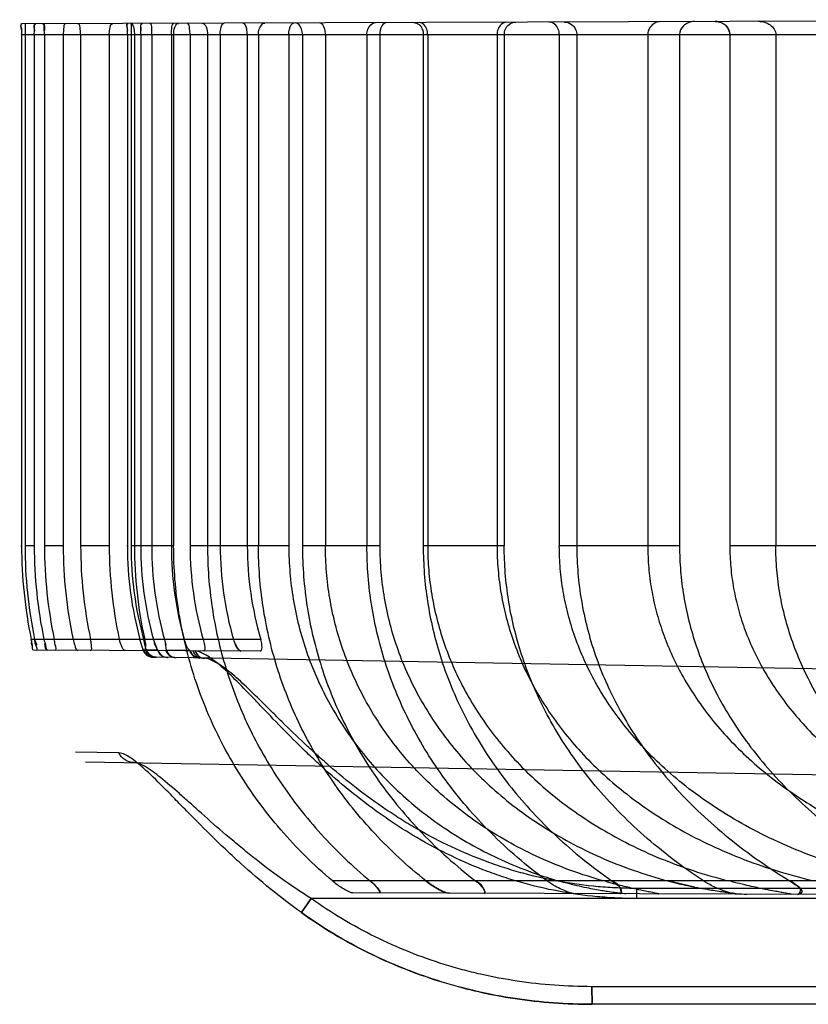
# Model space of a CAD drawing. Header units: millimetres. Extents: x 0 to 297, y 0 to 210.
# Tile 262 of 446: x 140.777 to 140.978, y 157.444 to 157.695. Entities that reach past the tile are written whole.
import ezdxf

# ---------------------------------------------------------------- set-up
doc = ezdxf.new("R2010")
doc.units = ezdxf.units.MM
doc.header["$LTSCALE"] = 16.335
doc.layers.add('INTFCLR_72935', color=7, linetype='CONTINUOUS')

msp = doc.modelspace()

# ---------------------------------------------------------------- linework, layer by layer
at = {"layer": 'INTFCLR_72935', "color": 9, "linetype": 'Continuous'}
for p, q in [((141.0847442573, 157.6949166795), (140.7774049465, 157.6938438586)), ((141.093816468, 157.6910757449), (140.7773248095, 157.6910757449)), ((140.7771550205, 157.5605738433), (140.7773253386, 157.5605738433)), ((140.7805521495, 157.5605738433), (140.7781885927, 157.5605738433)), ((140.787946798, 157.5605738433), (140.7831696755, 157.5605738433)), ((140.7997014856, 157.5605738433), (140.7923983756, 157.5605738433)), ((140.8041550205, 157.5605757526), (140.8043319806, 157.5605757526)), ((140.8161467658, 157.5605738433), (140.8052549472, 157.5605757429)), ((140.845552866, 157.5605757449), (140.8203318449, 157.5605757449)), ((140.8687683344, 157.5605757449), (140.8490261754, 157.5605738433)), ((140.900565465, 157.5605738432), (140.8798786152, 157.5605738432)), ((140.9453263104, 157.5605738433), (140.9146244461, 157.5605757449)), ((140.9977297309, 157.5605738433), (140.9581576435, 157.5605757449)), ((140.8384003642, 157.5367257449), (140.7797820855, 157.5367257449)), ((140.8382011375, 157.5337454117), (140.7804771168, 157.5339469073)), ((140.8081395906, 157.5340928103), (140.8083686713, 157.5340928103)), ((140.8091371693, 157.5340754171), (140.8120093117, 157.5340240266)), ((140.8202350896, 157.5338768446), (140.8142865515, 157.5339832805)), ((140.8106727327, 157.5321881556), (140.8115817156, 157.5321722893)), ((141.273551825, 157.524108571), (140.8116648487, 157.5321708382)), ((140.824132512, 157.5319086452), (140.8235204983, 157.5319638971)), ((140.8021861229, 157.5077304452), (140.7910464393, 157.507930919)), ((140.8021861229, 157.5077304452), (140.7910464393, 157.507930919)), ((140.7935955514, 157.5054821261), (141.2421303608, 157.4976529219)), ((141.167208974, 157.4750757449), (140.8566729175, 157.4750757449)), ((141.2735518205, 157.473146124), (140.93437357, 157.4731584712)), ((140.9344206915, 157.4705757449), (140.93437357, 157.4731584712)), ((140.8512364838, 157.4705757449), (140.8486877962, 157.4669368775)), ((140.8512364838, 157.4705757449), (140.8486877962, 157.4669368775)), ((140.8487640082, 157.4669757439), (140.8512364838, 157.4705757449)), ((140.8487640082, 157.4669757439), (140.8512364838, 157.4705757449)), ((141.2735518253, 157.4705757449), (140.8512364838, 157.4705757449)), ((141.273551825, 157.4705757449), (140.8618672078, 157.4720128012)), ((141.246551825, 157.4480757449), (140.922939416, 157.4480757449)), ((140.9229394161, 157.4480757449), (140.9230179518, 157.4435757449)), ((140.9230179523, 157.4435757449), (140.9229394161, 157.4480757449)), ((141.273551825, 157.4435757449), (140.9230186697, 157.4435757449))]:
    msp.add_line(p, q, dxfattribs=at)
at = {"layer": 'INTFCLR_72935', "color": 6, "linetype": 'Continuous'}
for p, q in [((140.7781888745, 157.6938465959), (140.7781888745, 157.5605757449)), ((140.8052549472, 157.6939410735), (140.8052549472, 157.5605757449)), ((140.7773248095, 157.6910757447), (140.7773248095, 157.5605757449)), ((140.7805516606, 157.6910757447), (140.7805516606, 157.5605757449)), ((140.7831694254, 157.6910757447), (140.7831694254, 157.5605757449)), ((140.787946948, 157.6910757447), (140.787946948, 157.5605757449)), ((140.7923984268, 157.6910757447), (140.7923984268, 157.5605757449)), ((140.7997014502, 157.6910757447), (140.7997014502, 157.5605757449)), ((140.8043319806, 157.691075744), (140.8043319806, 157.5605757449)), ((140.806132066, 157.6910757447), (140.806132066, 157.5605757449)), ((140.8077367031, 157.691075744), (140.8077367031, 157.5605757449)), ((140.8105359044, 157.691075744), (140.8105359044, 157.5605757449)), ((140.8155610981, 157.691075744), (140.8155610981, 157.5605757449)), ((140.8161461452, 157.6910757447), (140.8161461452, 157.5605757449)), ((140.820331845, 157.691075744), (140.820331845, 157.5605757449)), ((140.8247891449, 157.6910757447), (140.8247891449, 157.5605757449)), ((140.8280330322, 157.691075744), (140.8280330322, 157.5605757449)), ((140.8349504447, 157.691075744), (140.8349504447, 157.5605757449)), ((140.8378056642, 157.6910757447), (140.8378056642, 157.5605757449)), ((140.845552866, 157.691075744), (140.845552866, 157.5605757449)), ((140.8490251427, 157.6910757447), (140.8490251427, 157.5605757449)), ((140.8549029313, 157.691075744), (140.8549029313, 157.5605757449)), ((140.8655015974, 157.6910757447), (140.8655015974, 157.5605757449)), ((140.8687683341, 157.691075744), (140.8687683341, 157.5605757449)), ((140.8798785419, 157.6910757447), (140.8798785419, 157.5605757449)), ((140.8810100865, 157.691075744), (140.8810100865, 157.5605757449)), ((140.8987263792, 157.691075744), (140.8987263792, 157.5605757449)), ((140.9005645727, 157.6910757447), (140.9005645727, 157.5605757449)), ((140.914624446, 157.691075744), (140.914624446, 157.5605757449)), ((140.9190878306, 157.6910757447), (140.9190878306, 157.5605757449)), ((140.9372084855, 157.691075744), (140.9372084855, 157.5605757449)), ((140.9453274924, 157.6910757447), (140.9453274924, 157.5605757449)), ((140.9581576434, 157.691075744), (140.9581576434, 157.5605757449)), ((140.9699001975, 157.6910757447), (140.9699001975, 157.5605757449)), ((140.8083697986, 157.5340891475), (140.8075505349, 157.5367257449)), ((140.8084809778, 157.5367257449), (140.8089110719, 157.5350994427)), ((140.8091371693, 157.5340754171), (140.8087357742, 157.535777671)), ((140.8120093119, 157.5340240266), (140.810977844, 157.5367257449)), ((140.8120093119, 157.5340240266), (140.8112863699, 157.5357178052)), ((140.8138001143, 157.5367257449), (140.8141635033, 157.5352195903)), ((140.8142865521, 157.5339832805), (140.8140584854, 157.5357092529)), ((140.8122015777, 157.5338361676), (140.8120093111, 157.5340240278)), ((140.8141831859, 157.5338292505), (140.8142865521, 157.5339832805)), ((140.8204036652, 157.5338075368), (140.8202350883, 157.5338768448))]:
    msp.add_line(p, q, dxfattribs=at)
at = {"layer": 'INTFCLR_72935', "color": 7, "linetype": 'Continuous'}
for p, q in [((140.8085228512, 157.533782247), (140.8082916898, 157.5342787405)), ((140.8083697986, 157.5340891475), (140.8084816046, 157.5338491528)), ((140.8083697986, 157.5340891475), (140.8085053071, 157.5337717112)), ((140.8083697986, 157.5340891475), (140.8085053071, 157.5337717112)), ((140.8091552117, 157.5337676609), (140.8091197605, 157.5342588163)), ((140.8091552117, 157.5337676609), (140.8091197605, 157.5342588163)), ((140.8091199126, 157.5342409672), (140.8091422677, 157.5337437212)), ((140.8091199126, 157.5342409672), (140.8091422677, 157.5337437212)), ((140.8091371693, 157.5340754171), (140.8091359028, 157.5338468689)), ((140.8109418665, 157.5321834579), (140.8108900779, 157.5321843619)), ((140.8115817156, 157.5321722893), (140.8116648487, 157.5321708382)), ((140.9491297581, 157.4735179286), (140.94235096, 157.4750757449))]:
    msp.add_line(p, q, dxfattribs=at)
for points in [[(140.9556646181, 157.6942754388), (140.9555385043, 157.6943130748), (140.9554101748, 157.6943469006), (140.9552796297, 157.6943767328), (140.9551468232, 157.6944023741), (140.9550118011, 157.694423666), (140.9548747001, 157.69444046), (140.9547355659, 157.6944525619), (140.9545943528, 157.6944597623), (140.954451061, 157.6944618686)], [(140.8331982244, 157.5337880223), (140.8331482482, 157.5338077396), (140.8330966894, 157.5338330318), (140.8330435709, 157.5338640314), (140.8329889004, 157.5339008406), (140.8329326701, 157.5339434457), (140.8328748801, 157.533991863)], [(140.8331477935, 157.5338079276), (140.8331983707, 157.5337879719), (140.8332469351, 157.5337738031), (140.8332936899, 157.5337653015), (140.8333386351, 157.5337623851)]]:
    msp.add_lwpolyline(points, dxfattribs=at)
for centre, radius, start, end in [((140.9655175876, 157.6890102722), 0.0054901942, 75.4871137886, 90.15471811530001), ((140.8937207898, 157.4916255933), 0.021157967, 231.4628252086, 236.735144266), ((140.8936021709, 157.4914618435), 0.0209559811, 231.4375742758, 236.737448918), ((140.9684283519, 157.5732029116), 0.1015334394, 255.1175751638, 258.0649689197)]:
    msp.add_arc(centre, radius, start, end, dxfattribs=at)
at = {"layer": 'INTFCLR_72935', "color": 6, "linetype": 'Continuous'}
for centre, radius, start, end in [((140.8942961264, 157.560575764), 0.1169713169, 180.0000094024, 191.7648973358), ((140.8949251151, 157.5605759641), 0.1167362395, 180.000107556, 191.7890283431), ((140.8968163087, 157.5605763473), 0.1162646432, 180.0002968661, 191.8377301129), ((140.8987230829, 157.5605769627), 0.1155536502, 180.000603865, 191.9119413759), ((140.9025457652, 157.5605777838), 0.1145988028, 180.001019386, 192.0130840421), ((140.9058325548, 157.5605831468), 0.1134342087, 180.0037387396, 192.1410660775), ((140.9057923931, 157.5605788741), 0.1133939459, 180.001581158, 192.1432234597), ((140.9116893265, 157.5605863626), 0.1119879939, 180.0054323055, 192.3019784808), ((140.9116324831, 157.5605802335), 0.1119310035, 180.0022976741, 192.3051127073), ((140.894307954, 157.5605758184), 0.0899759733, 180.0000468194, 195.3712061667), ((140.895034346, 157.5605764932), 0.08977940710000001, 180.0004774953, 195.4061395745), ((140.9164087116, 157.5605903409), 0.1102768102, 180.007583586, 192.4980493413), ((140.9163318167, 157.560581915), 0.1101997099, 180.0032080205, 192.5024241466), ((140.8971216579, 157.5605778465), 0.08938497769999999, 180.0013471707, 195.4767179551), ((140.8993259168, 157.5605799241), 0.0887900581, 180.0026968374, 195.584428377), ((140.9035516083, 157.5605827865), 0.08799058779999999, 180.0045852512, 195.7316051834), ((140.9073126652, 157.560586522), 0.08698094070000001, 180.0070990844, 195.9215791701), ((140.9137865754, 157.5605912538), 0.0857537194, 180.0103622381, 196.1588992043), ((140.9192496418, 157.5605971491), 0.0842994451, 180.0145478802, 196.4496624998)]:
    msp.add_arc(centre, radius, start, end, dxfattribs=at)
for points in [[(140.7774049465, 157.6938438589), (140.7768300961, 157.6938418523), (140.7773302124, 157.6926957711), (140.7773302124, 157.6921209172)], [(140.7808863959, 157.6938560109), (140.7802973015, 157.6938539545), (140.7805754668, 157.6927053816), (140.7805754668, 157.6921162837)], [(140.7827395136, 157.6938624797), (140.7833349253, 157.6938645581), (140.7831374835, 157.6927165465), (140.7831374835, 157.6921211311)], [(140.8044193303, 157.693938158), (140.8038248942, 157.693936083), (140.8043378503, 157.6927511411), (140.8043378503, 157.6921567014)], [(140.808102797, 157.6939510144), (140.8074923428, 157.6939488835), (140.807762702, 157.6927619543), (140.807762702, 157.6921514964)], [(140.7797820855, 157.5367257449), (140.779889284, 157.5362110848), (140.7796009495, 157.5351885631), (140.7801266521, 157.535186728)], [(140.7806512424, 157.5367257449), (140.780760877, 157.5362004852), (140.7814970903, 157.5351441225), (140.7809605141, 157.5351459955)], [(140.7839832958, 157.5339346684), (140.7833675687, 157.5339368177), (140.7834086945, 157.5350410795), (140.7832823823, 157.5356437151)]]:
    msp.add_open_spline(points, degree=3, dxfattribs=at)
for points, knots in [([(140.7773248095, 157.6910757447), (140.7773248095, 157.691543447), (140.7775378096, 157.692234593), (140.7769493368, 157.6938422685), (140.7774049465, 157.6938438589)], [0, 0, 0, 0, 0.5065469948, 1, 1, 1, 1]), ([(140.7805516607, 157.6910757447), (140.7805516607, 157.6915471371), (140.780709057, 157.6922635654), (140.7804207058, 157.6938543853), (140.7808863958, 157.6938560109)], [0, 0, 0, 0, 0.5030411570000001, 1, 1, 1, 1]), ([(140.7831694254, 157.6910757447), (140.7831694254, 157.6915466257), (140.7830268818, 157.6922782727), (140.783214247, 157.6938641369), (140.7827395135, 157.6938624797)], [0, 0, 0, 0, 0.4979614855, 1, 1, 1, 1]), ([(140.7885500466, 157.6938827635), (140.788092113, 157.693881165), (140.7880593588, 157.6923507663), (140.787946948, 157.6915867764), (140.787946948, 157.6910757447)], [0, 0, 0, 0, 0.4726021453, 1, 1, 1, 1]), ([(140.7923984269, 157.6910757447), (140.7923984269, 157.6915479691), (140.7922962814, 157.6923474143), (140.7922021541, 157.6938955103), (140.7916916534, 157.6938937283)], [0, 0, 0, 0, 0.4805238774, 1, 1, 1, 1]), ([(140.7997014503, 157.6910757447), (140.7997014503, 157.6915490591), (140.7997841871, 157.6924092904), (140.800055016, 157.6939229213), (140.8005991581, 157.6939248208)], [0, 0, 0, 0, 0.4651922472, 1, 1, 1, 1]), ([(140.8043319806, 157.691075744), (140.8043319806, 157.6915592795), (140.8045509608, 157.6922741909), (140.8039480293, 157.6939365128), (140.8044193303, 157.693938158)], [0, 0, 0, 0, 0.5064051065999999, 1, 1, 1, 1]), ([(140.8051164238, 157.6939405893), (140.8056436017, 157.6939424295), (140.8060516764, 157.6924841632), (140.806132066, 157.6915902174), (140.806132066, 157.6910757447)], [0, 0, 0, 0, 0.5061001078, 1, 1, 1, 1]), ([(140.8077367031, 157.691075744), (140.8077367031, 157.6915630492), (140.8078951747, 157.6923069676), (140.8076197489, 157.6939493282), (140.8081027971, 157.6939510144)], [0, 0, 0, 0, 0.5021920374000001, 1, 1, 1, 1]), ([(140.8100647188, 157.693957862), (140.8105205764, 157.6939594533), (140.8103889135, 157.6923484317), (140.8105359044, 157.6916005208), (140.8105359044, 157.691075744)], [0, 0, 0, 0, 0.4648613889, 1, 1, 1, 1]), ([(140.8155610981, 157.691075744), (140.8155610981, 157.6915626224), (140.8156709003, 157.6923725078), (140.8157039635, 157.6939775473), (140.8162222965, 157.6939793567)], [0, 0, 0, 0, 0.4843527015, 1, 1, 1, 1]), ([(140.8161461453, 157.6910757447), (140.8161461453, 157.6915515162), (140.8162217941, 157.692524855), (140.8167682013, 157.6939812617), (140.8173811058, 157.6939834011)], [0, 0, 0, 0, 0.4370169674, 1, 1, 1, 1]), ([(140.820331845, 157.691075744), (140.820331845, 157.6915636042), (140.8202310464, 157.692402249), (140.8200895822, 157.6939928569), (140.8195553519, 157.6939909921)], [0, 0, 0, 0, 0.4773144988, 1, 1, 1, 1]), ([(140.8234138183, 157.694004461), (140.8238741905, 157.694006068), (140.8246990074, 157.6928200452), (140.8247891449, 157.6917488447), (140.8247891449, 157.6910757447)], [0, 0, 0, 0, 0.4061624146, 1, 1, 1, 1]), ([(140.8280330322, 157.691075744), (140.8280330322, 157.691564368), (140.8281149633, 157.6924715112), (140.8284480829, 157.6940220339), (140.8290208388, 157.6940240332)], [0, 0, 0, 0, 0.4603651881, 1, 1, 1, 1]), ([(140.8349504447, 157.691075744), (140.8349504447, 157.6915665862), (140.8348687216, 157.6925137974), (140.8344259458, 157.6940428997), (140.8338299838, 157.6940408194)], [0, 0, 0, 0, 0.4516366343, 1, 1, 1, 1]), ([(140.8378056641, 157.6910757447), (140.8378056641, 157.6915542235), (140.8379009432, 157.6926696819), (140.8387356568, 157.6940579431), (140.8394444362, 157.6940604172)], [0, 0, 0, 0, 0.4030101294, 1, 1, 1, 1]), ([(140.845552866, 157.691075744), (140.845552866, 157.6915661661), (140.8456327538, 157.6926013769), (140.8462669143, 157.6940842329), (140.8469193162, 157.6940865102)], [0, 0, 0, 0, 0.4291303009, 1, 1, 1, 1]), ([(140.8490251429, 157.6910757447), (140.8490251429, 157.6915568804), (140.8489095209, 157.6927304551), (140.847960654, 157.6940901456), (140.847210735, 157.6940875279)], [0, 0, 0, 0, 0.3908306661, 1, 1, 1, 1]), ([(140.8549029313, 157.691075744), (140.8549029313, 157.6915681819), (140.8548113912, 157.6926555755), (140.8540626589, 157.6941114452), (140.8533759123, 157.6941090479)], [0, 0, 0, 0, 0.4176073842, 1, 1, 1, 1]), ([(140.8655015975, 157.6910757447), (140.8655015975, 157.6915572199), (140.8656507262, 157.692851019), (140.8668071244, 157.6941559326), (140.867649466, 157.694158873)], [0, 0, 0, 0, 0.3637009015, 1, 1, 1, 1]), ([(140.8705967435, 157.6941691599), (140.8700947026, 157.6941674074), (140.868949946, 157.693166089), (140.8687683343, 157.6918521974), (140.8687683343, 157.691075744)], [0, 0, 0, 0, 0.3926828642, 1, 1, 1, 1]), ([(140.8774972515, 157.6941932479), (140.8779729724, 157.6941949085), (140.8789435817, 157.6937609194), (140.879712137, 157.6925006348), (140.8798785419, 157.6915420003), (140.8798785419, 157.6910757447)], [0, 0, 0, 0, 0.3332223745, 0.6734096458, 1, 1, 1, 1]), ([(140.8810100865, 157.691075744), (140.8810100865, 157.691570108), (140.8808722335, 157.6928344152), (140.8797906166, 157.6942012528), (140.8789757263, 157.6941984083)], [0, 0, 0, 0, 0.3775906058, 1, 1, 1, 1]), ([(140.9011537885, 157.6942758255), (140.9006647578, 157.6942741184), (140.899671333, 157.6938316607), (140.8988925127, 157.6925341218), (140.8987263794, 157.6915544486), (140.8987263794, 157.691075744)], [0, 0, 0, 0, 0.3344500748, 0.6726139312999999, 1, 1, 1, 1]), ([(140.9005645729, 157.6910757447), (140.9005645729, 157.6915564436), (140.9007654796, 157.6925698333), (140.9017277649, 157.6938827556), (140.9028357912, 157.6942816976), (140.9033974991, 157.6942836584)], [0, 0, 0, 0, 0.307306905, 0.640902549, 1, 1, 1, 1]), ([(140.914624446, 157.691075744), (140.914624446, 157.6915680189), (140.9144264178, 157.6925920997), (140.9135077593, 157.6939030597), (140.9124398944, 157.6943152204), (140.9119127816, 157.6943133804)], [0, 0, 0, 0, 0.3194074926, 0.6579862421, 1, 1, 1, 1]), ([(140.9159183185, 157.6943273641), (140.9165592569, 157.6943296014), (140.9177843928, 157.6939228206), (140.9188659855, 157.6925736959), (140.9190878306, 157.6915425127), (140.9190878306, 157.6910757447)], [0, 0, 0, 0, 0.3860647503, 0.7188472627, 1, 1, 1, 1]), ([(140.9404785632, 157.6944130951), (140.9400166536, 157.6944114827), (140.9389424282, 157.6941779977), (140.9375810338, 157.6930032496), (140.9372084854, 157.69172354), (140.9372084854, 157.691075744)], [0, 0, 0, 0, 0.2701698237, 0.6211079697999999, 1, 1, 1, 1]), ([(140.9491728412, 157.6944434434), (140.9486159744, 157.6944414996), (140.9475749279, 157.6942399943), (140.9459659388, 157.6932519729), (140.9453274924, 157.6919083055), (140.9453274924, 157.6910757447)], [0, 0, 0, 0, 0.2991843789, 0.5526978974, 1, 1, 1, 1]), ([(140.8566729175, 157.4750757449), (140.8542949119, 157.4770951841), (140.8497232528, 157.4812891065), (140.8434145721, 157.488049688), (140.8377261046, 157.4951887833), (140.8326779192, 157.5026592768), (140.8282848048, 157.5104117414), (140.8245533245, 157.5184079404), (140.8214911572, 157.5266062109), (140.8191044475, 157.5349647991), (140.8173981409, 157.543440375), (140.8163735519, 157.5519899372), (140.8161461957, 157.5577175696), (140.8161461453, 157.5605757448)], [0, 0, 0, 0, 0.09585162, 0.1903843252, 0.2838269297, 0.3760165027, 0.4671130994, 0.5573134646, 0.6468418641, 0.7357105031, 0.8241056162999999, 0.9121859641, 1, 1, 1, 1]), ([(140.824789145, 157.5605757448), (140.8247891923, 157.5579524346), (140.8249848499, 157.5526988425), (140.8258661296, 157.5448545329), (140.827332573, 157.5370715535), (140.8293820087, 157.5293852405), (140.8320113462, 157.5218240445), (140.8352175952, 157.5144160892), (140.8389961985, 157.5071949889), (140.8433424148, 157.5001902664), (140.8482507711, 157.4934327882), (140.8537157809, 157.4869549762), (140.8597330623, 157.4807848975), (140.864064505, 157.4769381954), (140.8663173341, 157.4750757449)], [0, 0, 0, 0, 0.0801442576, 0.1604369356, 0.2409453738, 0.321879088, 0.4032413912, 0.4852916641, 0.5682634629, 0.6520056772, 0.7369145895, 0.8231989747, 0.9106998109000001, 1, 1, 1, 1]), ([(140.8805389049, 157.4750757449), (140.8781951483, 157.4769532), (140.8736921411, 157.4808294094), (140.867442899, 157.4870591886), (140.8617843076, 157.4935963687), (140.8567194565, 157.5004023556), (140.8522518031, 157.5074424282), (140.8483847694, 157.5146807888), (140.8451154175, 157.5220882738), (140.8424439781, 157.5296307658), (140.8403689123, 157.5372803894), (140.838888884, 157.5450093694), (140.8380022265, 157.5527817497), (140.8378057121, 157.5579818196), (140.8378056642, 157.5605757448)], [0, 0, 0, 0, 0.0911202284, 0.1800985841, 0.2675184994, 0.3532283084, 0.4372875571, 0.5202852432, 0.6020070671, 0.6827408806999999, 0.7628486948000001, 0.8422794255, 0.921292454, 1, 1, 1, 1]), ([(140.845552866, 157.5605757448), (140.845552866, 157.5583004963), (140.8457418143, 157.5537446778), (140.8465933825, 157.5469455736), (140.8480111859, 157.5402183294), (140.8499896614, 157.5335927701), (140.8525233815, 157.5271130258), (140.855609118, 157.5208033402), (140.8592370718, 157.5147039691), (140.863402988, 157.50884195), (140.8680936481, 157.5032586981), (140.8733010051, 157.4979854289), (140.8790072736, 157.4930624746), (140.8852030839, 157.4885210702), (140.891860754, 157.484406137), (140.8989685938, 157.4807465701), (140.9064940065, 157.4775844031), (140.911720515, 157.4758502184), (140.9143889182, 157.4750757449)], [0, 0, 0, 0, 0.0579364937, 0.1159506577, 0.1742924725, 0.2327980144, 0.291825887, 0.3512558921, 0.4114517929, 0.472336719, 0.5341796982, 0.59693541, 0.6608494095, 0.7258819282, 0.7923435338, 0.8599421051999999, 0.9292482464, 1, 1, 1, 1]), ([(140.8490251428, 157.5605757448), (140.8490251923, 157.5579756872), (140.8492285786, 157.5527661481), (140.8501450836, 157.5449865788), (140.8516721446, 157.5372603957), (140.8538095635, 157.5296232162), (140.8565588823, 157.5220974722), (140.8599220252, 157.5147091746), (140.8639009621, 157.5074888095), (140.8685029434, 157.5004603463), (140.873730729, 157.4936563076), (140.8795844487, 157.487113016), (140.8860783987, 157.4808566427), (140.8907633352, 157.4769668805), (140.8932137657, 157.4750757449)], [0, 0, 0, 0, 0.0782378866, 0.1566901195, 0.2354847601, 0.3149811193, 0.3950906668, 0.4763403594, 0.5590115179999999, 0.6429221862, 0.7288937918, 0.8169637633, 0.9068592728, 1, 1, 1, 1]), ([(140.9258680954, 157.4750757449), (140.9230690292, 157.4758590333), (140.9175790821, 157.4776190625), (140.9096714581, 157.4808447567), (140.9022186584, 157.4845859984), (140.8952679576, 157.4887897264), (140.8888394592, 157.4934129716), (140.8829468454, 157.4984128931), (140.8776036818, 157.5037446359), (140.8728138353, 157.5093733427), (140.8685869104, 157.5152536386), (140.864923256, 157.5213527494), (140.8618247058, 157.5276341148), (140.8592932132, 157.5340630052), (140.8573271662, 157.5406082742), (140.8559258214, 157.5472277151), (140.8550883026, 157.5538934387), (140.8549029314, 157.5583519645), (140.8549029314, 157.5605757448)], [0, 0, 0, 0, 0.0730252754, 0.1446783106, 0.2143584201, 0.2823214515, 0.3485485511, 0.4130866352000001, 0.4762712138, 0.5379837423, 0.5985691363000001, 0.6580115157, 0.7165353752, 0.7743372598, 0.831400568, 0.8880401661, 0.9441298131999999, 1, 1, 1, 1]), ([(140.9114617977, 157.4750757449), (140.908879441, 157.4769826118), (140.9039395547, 157.480912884), (140.8970953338, 157.4872526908), (140.8909475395, 157.4938823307), (140.8854877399, 157.5007581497), (140.8807105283, 157.5078366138), (140.8766025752, 157.5150849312), (140.8731502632, 157.5224745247), (140.8703427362, 157.5299763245), (140.8681715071, 157.5375618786), (140.8666278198, 157.5452107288), (140.8657057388, 157.5528866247), (140.8655016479, 157.5580184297), (140.8655015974, 157.5605757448)], [0, 0, 0, 0, 0.0956042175, 0.1878011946, 0.277598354, 0.3646148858, 0.4490293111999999, 0.5316751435, 0.6124918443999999, 0.6916911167, 0.7699821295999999, 0.8472326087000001, 0.9238370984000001, 1, 1, 1, 1]), ([(140.8687683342, 157.5605757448), (140.8687683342, 157.5583447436), (140.8689603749, 157.5538766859), (140.8698262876, 157.5472049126), (140.8712701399, 157.5405963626), (140.873289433, 157.5340763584), (140.8758829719, 157.5276816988), (140.8790526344, 157.5214396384), (140.8828006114, 157.5153748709), (140.8871237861, 157.5095283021), (140.8920317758, 157.5039204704), (140.8975114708, 157.4986050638), (140.9035773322, 157.4936031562), (140.9102123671, 157.488969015), (140.9174231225, 157.4847378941), (140.9251983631, 157.4809569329), (140.9335385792, 157.4776697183), (140.9393581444, 157.4758772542), (140.9423509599, 157.4750757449)], [0, 0, 0, 0, 0.05513505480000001, 0.1103607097, 0.1660682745, 0.2220981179, 0.2788395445, 0.3363987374, 0.3949040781, 0.4548266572, 0.5158904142, 0.5788682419, 0.6432825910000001, 0.7099828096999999, 0.7786635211, 0.8496848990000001, 0.9234316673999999, 1, 1, 1, 1]), ([(140.8798785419, 157.5605757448), (140.8798785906, 157.5582052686), (140.8800610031, 157.5534554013), (140.8808835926, 157.5463536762), (140.8822558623, 157.5392908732), (140.8841804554, 157.5322855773), (140.8866643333, 157.5253508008), (140.8897123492, 157.5185124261), (140.893338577, 157.5117770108), (140.8975490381, 157.5051768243), (140.9023675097, 157.4987215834), (140.9078070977, 157.4924389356), (140.9138808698, 157.4863621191), (140.9206282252, 157.4805052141), (140.9254784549, 157.4768581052), (140.9280224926, 157.4750757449)], [0, 0, 0, 0, 0.0696909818, 0.1395844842, 0.2099873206, 0.2810090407, 0.3529635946, 0.4263443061, 0.5009139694, 0.5776514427, 0.6562991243, 0.7375271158, 0.8217605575, 0.9086768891, 1, 1, 1, 1]), ([(140.8810100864, 157.5605757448), (140.8810100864, 157.5585022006), (140.8811818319, 157.5543502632), (140.8819561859, 157.5481466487), (140.8832494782, 157.5419860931), (140.8850601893, 157.5358980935), (140.8873922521, 157.5298939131), (140.8902427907, 157.5240208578), (140.8936260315, 157.5182738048), (140.8975341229, 157.5127015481), (140.9019910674, 157.5073052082), (140.9069918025, 157.5021298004), (140.9125497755, 157.4972010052), (140.9186704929, 157.4925533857), (140.9253600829, 157.4882251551), (140.9326220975, 157.4842575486), (140.9404682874, 157.4806883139), (140.9489085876, 157.4775621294), (140.9548025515, 157.4758473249), (140.9578411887, 157.4750757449)], [0, 0, 0, 0, 0.0502076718, 0.1004829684, 0.1512123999, 0.202452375, 0.254105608, 0.3070045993, 0.3603502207, 0.4154150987, 0.4716304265, 0.5296464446, 0.5894967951, 0.6513269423, 0.7155570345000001, 0.7822425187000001, 0.8515171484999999, 0.9240891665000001, 1, 1, 1, 1]), ([(140.8987263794, 157.5605757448), (140.8987263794, 157.55853283), (140.8989001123, 157.5544418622), (140.8996835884, 157.5483282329), (140.9009942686, 157.5422477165), (140.9028315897, 157.5362364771), (140.9052014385, 157.5302993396), (140.9081039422, 157.5244809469), (140.9115600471, 157.5187741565), (140.9155738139, 157.5132143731), (140.9201632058, 157.5078235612), (140.9253523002, 157.502619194), (140.931135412, 157.4976588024), (140.9375626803, 157.4929475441), (140.9446157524, 157.4885540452), (140.9523492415, 157.4844992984), (140.9607613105, 157.4808430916), (140.9699134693, 157.4776236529), (140.9763257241, 157.475867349), (140.9796538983, 157.4750757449)], [0, 0, 0, 0, 0.04821679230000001, 0.0965044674, 0.1453076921, 0.1948477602, 0.2446870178, 0.2960153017, 0.3481358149, 0.4019819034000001, 0.4576846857, 0.5150568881, 0.5752645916, 0.63732814, 0.7029646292, 0.7712006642, 0.8432372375, 0.9192572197, 1, 1, 1, 1]), ([(140.9514503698, 157.4750757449), (140.9487286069, 157.4768652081), (140.943496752, 157.4805633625), (140.9362194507, 157.4865297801), (140.9296779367, 157.4927477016), (140.9238806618, 157.4991381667), (140.9187851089, 157.5056800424), (140.914371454, 157.512333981), (140.9106006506, 157.5190916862), (140.907456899, 157.5259153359), (140.9049143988, 157.5327996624), (140.902957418, 157.5397247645), (140.9015720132, 157.5466708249), (140.900746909, 157.5536251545), (140.9005646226, 157.558264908), (140.9005645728, 157.5605757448)], [0, 0, 0, 0, 0.09420037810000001, 0.1851070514, 0.2719172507, 0.3549664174, 0.4344014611, 0.5114976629, 0.5856535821, 0.6579783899, 0.7285523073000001, 0.7976725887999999, 0.8658802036, 0.933171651, 1, 1, 1, 1]), ([(141.0008450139, 157.4750757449), (140.9971654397, 157.4758819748), (140.9900687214, 157.4776815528), (140.9799303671, 157.4810208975), (140.9706718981, 157.4848289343), (140.9622243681, 157.4890547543), (140.9546205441, 157.4936032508), (140.9477423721, 157.4984727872), (140.9416456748, 157.5035476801), (140.9362093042, 157.5088596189), (140.9314672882, 157.5143066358), (140.9273431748, 157.5199168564), (140.9238449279, 157.5256077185), (140.9209372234, 157.5313747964), (140.9185968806, 157.5371911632), (140.9168053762, 157.5430247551), (140.9155402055, 157.5488802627), (140.9147890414, 157.5547263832), (140.914624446, 157.5586313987), (140.914624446, 157.5605757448)], [0, 0, 0, 0, 0.0860399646, 0.1670737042, 0.2436162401, 0.3144966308, 0.3826285, 0.4457983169, 0.5068027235, 0.563622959, 0.6192288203, 0.6715731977, 0.7224889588, 0.7716324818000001, 0.818920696, 0.8655254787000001, 0.9108522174, 0.9555886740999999, 1, 1, 1, 1]), ([(140.9190878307, 157.5605757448), (140.9190878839, 157.558244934), (140.9192840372, 157.5535719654), (140.9201695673, 157.5465796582), (140.9216494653, 157.5396211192), (140.9237325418, 157.5327003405), (140.9264307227, 157.5258369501), (140.9297642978, 157.5190378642), (140.9337628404, 157.5123063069), (140.9384459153, 157.505679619), (140.9438535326, 157.4991701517), (140.9500017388, 157.4928244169), (140.9569764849, 157.4866255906), (140.9648308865, 157.4806209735), (140.970519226, 157.4768923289), (140.9735081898, 157.4750757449)], [0, 0, 0, 0, 0.0659665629, 0.1321870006, 0.1992551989, 0.2670757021, 0.3365090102, 0.4077409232, 0.4811554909, 0.5578687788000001, 0.6371571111, 0.7204276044, 0.8076977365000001, 0.9010082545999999, 1, 1, 1, 1]), ([(140.9372084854, 157.5605757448), (140.9372084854, 157.5587227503), (140.9373681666, 157.5550031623), (140.938089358, 157.549444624), (140.9392950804, 157.5439036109), (140.9409910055, 157.5384030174), (140.9431848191, 157.5329577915), (140.945898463, 157.5275548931), (140.9491429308, 157.522230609), (140.9529449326, 157.5169867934), (140.9573328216, 157.5118368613), (140.96232695, 157.5068236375), (140.9680061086, 157.5019247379), (140.9743389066, 157.4972353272), (140.9814804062, 157.4927106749), (140.9893785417, 157.4884636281), (140.9981982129, 157.4844841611), (141.0079315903, 157.4808646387), (141.0187997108, 157.4776261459), (141.0264711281, 157.4758740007), (141.0305243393, 157.4750757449)], [0, 0, 0, 0, 0.0405302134, 0.0813143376, 0.1224569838, 0.1644135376, 0.2070668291, 0.250714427, 0.2965118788, 0.3432907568, 0.3922413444, 0.4443486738, 0.4979133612, 0.5561428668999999, 0.6165462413, 0.6826768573, 0.7521219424, 0.8280242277, 0.909641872, 1, 1, 1, 1]), ([(140.9453274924, 157.5605757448), (140.9453275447, 157.5584376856), (140.9455043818, 157.5541530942), (140.9463031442, 157.5477334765), (140.9476390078, 157.5413412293), (140.949523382, 157.5349622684), (140.9519628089, 157.5286330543), (140.9549920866, 157.5223199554), (140.9586177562, 157.5160740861), (140.9628984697, 157.5098578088), (140.9678448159, 157.5037288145), (140.9735187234, 157.4976835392), (140.9799399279, 157.491769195), (140.9872169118, 157.4859638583), (140.9954282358, 157.4803061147), (141.0013599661, 157.4767925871), (141.0044821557, 157.4750757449)], [0, 0, 0, 0, 0.0587559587, 0.1176869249, 0.1775873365, 0.2380122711, 0.3002795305, 0.3637904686, 0.4302443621, 0.4985418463, 0.5710083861, 0.6464757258, 0.7261783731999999, 0.8107092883, 0.9020827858, 1, 1, 1, 1]), ([(140.9581576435, 157.5605757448), (140.9581576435, 157.5587678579), (140.9583211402, 157.555137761), (140.9590591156, 157.5497089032), (140.9602962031, 157.5442893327), (140.9620421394, 157.5388948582), (140.964316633, 157.5335230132), (140.9671361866, 157.5281936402), (140.9705417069, 157.5228926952), (140.9745340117, 157.5176872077), (140.9791893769, 157.5125360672), (140.9845121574, 157.5075090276), (140.9906105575, 157.5025795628), (140.9975128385, 157.4978075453), (141.0053403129, 157.4932059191), (141.0141129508, 157.4888589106), (141.0239456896, 157.4848016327), (141.0350642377, 157.4810557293), (141.0477154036, 157.4776930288), (141.0567634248, 157.4758895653), (141.0615500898, 157.4750757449)], [0, 0, 0, 0, 0.0372382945, 0.0747279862, 0.1127063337, 0.1515879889, 0.1913654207, 0.2327135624, 0.2756260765, 0.3209930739, 0.3676830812, 0.41849154, 0.4716393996, 0.5290496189, 0.5911734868, 0.6585007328, 0.7305466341, 0.8101065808, 0.8999909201, 1, 1, 1, 1]), ([(141.0357763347, 157.4750757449), (141.0321820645, 157.4768039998), (141.0253078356, 157.480383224), (141.0157931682, 157.4862218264), (141.0073838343, 157.4922740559), (141.0000884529, 157.4984066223), (140.9937580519, 157.5046242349), (140.9883369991, 157.510861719), (140.9837207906, 157.5171279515), (140.9798550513, 157.5233904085), (140.9766766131, 157.5296510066), (140.9741452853, 157.5358920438), (140.97221874, 157.5421154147), (140.9708705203, 157.5483007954), (140.9700751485, 157.5544541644), (140.9699002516, 157.5585432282), (140.9699001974, 157.5605757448)], [0, 0, 0, 0, 0.1050546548, 0.2039678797, 0.2938060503, 0.3777247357, 0.4547693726, 0.5273028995, 0.5951788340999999, 0.6595609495, 0.7209427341, 0.7799118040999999, 0.836753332, 0.8923446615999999, 0.9464605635, 1, 1, 1, 1]), ([(140.7804771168, 157.5339469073), (140.7800049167, 157.5339485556), (140.780247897, 157.5355478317), (140.7798805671, 157.5362529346), (140.7797820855, 157.5367257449)], [0, 0, 0, 0, 0.4943701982, 1, 1, 1, 1]), ([(140.7810940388, 157.5339447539), (140.7815639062, 157.5339431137), (140.7806938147, 157.5355825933), (140.7807471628, 157.53626619), (140.7806512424, 157.5367257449)], [0, 0, 0, 0, 0.5002190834, 1, 1, 1, 1]), ([(140.7830243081, 157.5367257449), (140.7831305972, 157.5362186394), (140.7834641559, 157.5354717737), (140.7835137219, 157.5339363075), (140.7839832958, 157.5339346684)], [0, 0, 0, 0, 0.5245762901, 1, 1, 1, 1]), ([(140.7858497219, 157.5339281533), (140.786320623, 157.5339265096), (140.7857638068, 157.5355783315), (140.7857545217, 157.5362669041), (140.7856577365, 157.5367257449)], [0, 0, 0, 0, 0.5010462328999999, 1, 1, 1, 1]), ([(140.7904566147, 157.5367257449), (140.7905655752, 157.5362136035), (140.7908838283, 157.5353878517), (140.791188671, 157.5339095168), (140.7917026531, 157.5339077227)], [0, 0, 0, 0, 0.5046352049, 1, 1, 1, 1]), ([(140.7948676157, 157.5338966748), (140.7953545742, 157.533894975), (140.7951112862, 157.5355396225), (140.7950345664, 157.5362655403), (140.7949355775, 157.5367257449)], [0, 0, 0, 0, 0.5084740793, 1, 1, 1, 1]), ([(140.8038430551, 157.5338653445), (140.8032947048, 157.5338672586), (140.8027224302, 157.5352552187), (140.8023920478, 157.5361787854), (140.8022728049, 157.5367257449)], [0, 0, 0, 0, 0.4948323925, 1, 1, 1, 1]), ([(140.8087451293, 157.5367257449), (140.8088510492, 157.5362476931), (140.8089940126, 157.5354507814), (140.8089019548, 157.5338476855), (140.8083957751, 157.5338494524)], [0, 0, 0, 0, 0.4916966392, 1, 1, 1, 1]), ([(140.8202350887, 157.5338768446), (140.8198528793, 157.5341572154), (140.8193923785, 157.535192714), (140.8190161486, 157.5361599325), (140.8188568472, 157.5367257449)], [0, 0, 0, 0, 0.4464162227, 1, 1, 1, 1]), ([(140.8236683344, 157.5367257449), (140.8238094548, 157.5362306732), (140.8239509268, 157.5355081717), (140.8242512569, 157.5337941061), (140.8237714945, 157.5337957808)], [0, 0, 0, 0, 0.5176092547, 1, 1, 1, 1]), ([(140.8382011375, 157.5337454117), (140.8387321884, 157.5337435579), (140.8387671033, 157.5354448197), (140.8385414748, 157.5362471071), (140.8384003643, 157.5367257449)], [0, 0, 0, 0, 0.5155567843, 1, 1, 1, 1]), ([(140.8618672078, 157.4720128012), (140.8613596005, 157.4720145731), (140.8604332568, 157.472512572), (140.8586893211, 157.473484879), (140.8574598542, 157.4744074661), (140.8566729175, 157.4750757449)], [0, 0, 0, 0, 0.25068597, 0.4901401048, 1, 1, 1, 1]), ([(140.8685926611, 157.4719893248), (140.869160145, 157.4719873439), (140.8675941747, 157.4742183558), (140.8668905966, 157.4746018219), (140.8663173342, 157.4750757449)], [0, 0, 0, 0, 0.432772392, 1, 1, 1, 1]), ([(140.8663173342, 157.4750757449), (140.8667310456, 157.474733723), (140.8674431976, 157.4742093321), (140.8693545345, 157.4719866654), (140.8685926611, 157.4719893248)], [0, 0, 0, 0, 0.4133358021, 1, 1, 1, 1]), ([(140.8953513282, 157.4718959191), (140.8958296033, 157.4718942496), (140.8949318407, 157.4742997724), (140.8939095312, 157.4745387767), (140.8932137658, 157.4750757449)], [0, 0, 0, 0, 0.3524122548, 1, 1, 1, 1]), ([(140.8932137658, 157.4750757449), (140.8936242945, 157.4747589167), (140.8944446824, 157.4742789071), (140.8961445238, 157.4718931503), (140.8953513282, 157.4718959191)], [0, 0, 0, 0, 0.3953203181, 1, 1, 1, 1]), ([(140.9186725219, 157.4718145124), (140.9180753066, 157.4718165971), (140.9169024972, 157.4721617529), (140.9152013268, 157.4728447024), (140.913362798, 157.4737969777), (140.9121226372, 157.474587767), (140.9114617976, 157.4750757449)], [0, 0, 0, 0, 0.2243253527, 0.4487052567, 0.691438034, 1, 1, 1, 1]), ([(140.9300409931, 157.4717748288), (140.9305480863, 157.4717730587), (140.9302000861, 157.4743427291), (140.9287848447, 157.4745416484), (140.9280224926, 157.4750757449)], [0, 0, 0, 0, 0.3526586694, 1, 1, 1, 1]), ([(140.9280224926, 157.4750757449), (140.9284818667, 157.4747539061), (140.9292294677, 157.4740394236), (140.9305676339, 157.4734163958), (140.9304920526, 157.4717732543), (140.9300409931, 157.4717748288)], [0, 0, 0, 0, 0.3813951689, 0.6932892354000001, 1, 1, 1, 1]), ([(140.9604354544, 157.4716687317), (140.9599399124, 157.4716704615), (140.9587322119, 157.4718686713), (140.9571288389, 157.4723392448), (140.9555318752, 157.4729432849), (140.9541255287, 157.4735626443), (140.9527377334, 157.4742805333), (140.9518535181, 157.4748106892), (140.9514503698, 157.4750757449)], [0, 0, 0, 0, 0.1533328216, 0.3754812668, 0.5168437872, 0.6812975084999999, 0.8507110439, 1, 1, 1, 1]), ([(140.9754351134, 157.4716163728), (140.9758912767, 157.4716147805), (140.9772586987, 157.4723085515), (140.9751731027, 157.4739320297), (140.9742560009, 157.4746212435), (140.9735081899, 157.4750757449)], [0, 0, 0, 0, 0.2446568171, 0.5306573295, 1, 1, 1, 1]), ([(140.9735081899, 157.4750757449), (140.9740166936, 157.4747666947), (140.974809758, 157.4740827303), (140.9765209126, 157.4734015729), (140.9759860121, 157.4716144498), (140.9754351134, 157.4716163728)], [0, 0, 0, 0, 0.3645857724, 0.6624652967, 1, 1, 1, 1])]:
    msp.add_open_spline(points, degree=3, knots=knots, dxfattribs=at)
at = {"layer": 'INTFCLR_72935', "color": 7, "linetype": 'Continuous'}
for points, knots in [([(140.9544510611, 157.6944618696), (140.9549662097, 157.6944587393), (140.9559479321, 157.6942698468), (140.9575189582, 157.6932890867), (140.9581642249, 157.6919332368), (140.9581576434, 157.691075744)], [0, 0, 0, 0, 0.2819543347, 0.5306665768, 1, 1, 1, 1]), ([(140.9581576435, 157.6910757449), (140.9581580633, 157.6916876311), (140.9577070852, 157.6931334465), (140.9564365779, 157.694030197), (140.9556646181, 157.6942754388)], [0, 0, 0, 0, 0.4303406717, 1, 1, 1, 1]), ([(140.9655027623, 157.6945004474), (140.9660697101, 157.6944942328), (140.9671167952, 157.6943388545), (140.9689420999, 157.6934913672), (140.9699064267, 157.6920519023), (140.9699001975, 157.6910757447)], [0, 0, 0, 0, 0.2817725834, 0.5148696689, 1, 1, 1, 1]), ([(140.8314204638, 157.5367257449), (140.8315814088, 157.536168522), (140.8320169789, 157.5351791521), (140.8327208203, 157.5337615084), (140.8333386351, 157.533762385)], [0, 0, 0, 0, 0.4842150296, 1, 1, 1, 1]), ([(140.8314204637, 157.5367257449), (140.8315780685, 157.5361873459), (140.8319608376, 157.5352252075), (140.8325110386, 157.5343037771), (140.8328744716, 157.5339922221)], [0, 0, 0, 0, 0.5395774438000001, 1, 1, 1, 1]), ([(140.8082916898, 157.5342787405), (140.8084122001, 157.5337054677), (140.8091018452, 157.5326239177), (140.81029883, 157.5321946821), (140.8108888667, 157.532184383)], [0, 0, 0, 0, 0.4981613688, 1, 1, 1, 1]), ([(140.8108888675, 157.5321844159), (140.8103379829, 157.5321968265), (140.8092111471, 157.5325794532), (140.8085331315, 157.5335584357), (140.8083697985, 157.5340891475)], [0, 0, 0, 0, 0.4979761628, 1, 1, 1, 1]), ([(140.8084893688, 157.5338726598), (140.8087132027, 157.5333814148), (140.8093816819, 157.5325026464), (140.81044494, 157.5321921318), (140.8109418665, 157.5321834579)], [0, 0, 0, 0, 0.5206561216, 1, 1, 1, 1]), ([(140.8091197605, 157.5342588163), (140.8092685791, 157.5336917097), (140.8099235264, 157.5326090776), (140.8111272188, 157.5321802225), (140.8117136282, 157.5321699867)], [0, 0, 0, 0, 0.4999186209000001, 1, 1, 1, 1]), ([(140.8117072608, 157.5321700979), (140.8111245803, 157.5321802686), (140.8099314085, 157.5326016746), (140.8092584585, 157.5336733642), (140.8091199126, 157.5342409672)], [0, 0, 0, 0, 0.4993582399, 1, 1, 1, 1]), ([(140.8115817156, 157.5321722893), (140.8110663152, 157.5321812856), (140.8100172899, 157.5325104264), (140.8093314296, 157.5333693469), (140.8091359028, 157.5338468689)], [0, 0, 0, 0, 0.4997464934, 1, 1, 1, 1]), ([(140.8116648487, 157.5321708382), (140.8111106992, 157.5321805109), (140.8099790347, 157.5325627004), (140.8093002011, 157.5335450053), (140.8091371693, 157.5340754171)], [0, 0, 0, 0, 0.4996989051, 1, 1, 1, 1]), ([(140.8865758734, 157.4719268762), (140.8859416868, 157.4719272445), (140.8848044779, 157.4724289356), (140.8827800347, 157.4734456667), (140.8813980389, 157.474387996), (140.8805402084, 157.4750754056)], [0, 0, 0, 0, 0.2771890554, 0.5195311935, 1, 1, 1, 1]), ([(140.880541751, 157.4750744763), (140.8811160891, 157.4746143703), (140.8822525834, 157.4737968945), (140.8842259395, 157.4727031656), (140.8856797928, 157.4719246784), (140.8865773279, 157.4719261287)], [0, 0, 0, 0, 0.321884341, 0.6074203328, 1, 1, 1, 1]), ([(140.8865756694, 157.471926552), (140.8859413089, 157.4719287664), (140.8848996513, 157.4723888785), (140.8834371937, 157.4731047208), (140.8825728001, 157.4736354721), (140.8821083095, 157.473939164)], [0, 0, 0, 0, 0.3860401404, 0.6622812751, 1, 1, 1, 1]), ([(140.9316124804, 157.4717693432), (140.9310960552, 157.4717754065), (140.9301318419, 157.4719136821), (140.928572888, 157.472101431), (140.9270396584, 157.4723287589), (140.925370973, 157.4725962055), (140.9236005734, 157.4729087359), (140.9214849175, 157.4733205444), (140.9194792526, 157.4737576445), (140.9176441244, 157.4741970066), (140.9160624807, 157.4746032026), (140.9149631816, 157.4749095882), (140.9143889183, 157.4750757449)], [0, 0, 0, 0, 0.0882241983, 0.1657478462, 0.2684627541, 0.3528937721, 0.4544560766, 0.5755438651, 0.7210640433, 0.8050724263, 0.8978779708, 1, 1, 1, 1]), ([(140.9399122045, 157.4717403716), (140.9404094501, 157.4717422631), (140.9379919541, 157.4721674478), (140.9370740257, 157.472368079), (140.9352004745, 157.4727484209), (140.933499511, 157.4731265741), (140.9315720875, 157.4735781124), (140.9295346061, 157.474084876), (140.9275944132, 157.4745976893), (140.9263293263, 157.4749464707), (140.9258680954, 157.4750757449)], [0, 0, 0, 0, 0.1033168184, 0.2088551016, 0.3191410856, 0.463256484, 0.5833535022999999, 0.7272951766, 0.9004739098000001, 1, 1, 1, 1]), ([(140.94235096, 157.4750757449), (140.9430041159, 157.474901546), (140.9442550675, 157.4745812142), (140.9460542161, 157.4741604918), (140.9476925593, 157.4738055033), (140.9491825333, 157.473504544), (140.9509177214, 157.4731760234), (140.9528241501, 157.4728454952), (140.9548419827, 157.4725302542), (140.9565414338, 157.4722903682), (140.95815538, 157.472078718), (140.960110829, 157.4718634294), (140.9615954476, 157.4716710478), (140.9625028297, 157.4716615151)], [0, 0, 0, 0, 0.099090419, 0.1892717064, 0.2708304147, 0.3448129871, 0.4120860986, 0.5296987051, 0.628421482, 0.7114441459, 0.7812916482, 0.8669828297, 1, 1, 1, 1]), ([(140.9737688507, 157.4716221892), (140.9742307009, 157.4716231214), (140.9719412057, 157.4720338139), (140.9710835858, 157.4721832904), (140.9693145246, 157.4725081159), (140.9677321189, 157.4728153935), (140.9659486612, 157.4731798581), (140.9640755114, 157.4735834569), (140.9618389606, 157.4740921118), (140.9597225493, 157.4746025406), (140.9583430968, 157.4749480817), (140.9578411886, 157.4750757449)], [0, 0, 0, 0, 0.0849923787, 0.1760574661, 0.2668658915, 0.3849143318, 0.482890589, 0.5992854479, 0.7383165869, 0.9046950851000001, 1, 1, 1, 1])]:
    msp.add_open_spline(points, degree=3, knots=knots, dxfattribs=at)
for points in [[(140.8328748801, 157.533991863), (140.8323959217, 157.5344045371), (140.8320158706, 157.5349732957), (140.8318379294, 157.535579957)], [(140.8109407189, 157.5321834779), (140.8099746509, 157.5322003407), (140.8089171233, 157.5329001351), (140.8085228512, 157.533782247)], [(140.8115410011, 157.5321729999), (140.8105711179, 157.5321899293), (140.8095088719, 157.5328963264), (140.8091174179, 157.5337838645)], [(140.8091176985, 157.5337661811), (140.8094783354, 157.532871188), (140.8105699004, 157.5321899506), (140.811534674, 157.5321731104)]]:
    msp.add_open_spline(points, degree=3, dxfattribs=at)
at = {"layer": 'INTFCLR_72935', "color": 9, "linetype": 'Continuous'}
for points, knots in [([(140.8120093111, 157.5340240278), (140.8121712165, 157.5334947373), (140.8128431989, 157.5325143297), (140.8139698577, 157.5321306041), (140.8145206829, 157.5321209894)], [0, 0, 0, 0, 0.5011727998, 1, 1, 1, 1]), ([(140.8122015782, 157.5338361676), (140.8123899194, 157.5333493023), (140.8130683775, 157.5324682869), (140.8141283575, 157.5321278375), (140.8146479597, 157.5321187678)], [0, 0, 0, 0, 0.5011249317, 1, 1, 1, 1]), ([(140.8141831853, 157.5338292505), (140.8143668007, 157.5333364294), (140.8150401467, 157.5324412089), (140.8161071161, 157.5320932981), (140.8166293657, 157.5320841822)], [0, 0, 0, 0, 0.5017106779, 1, 1, 1, 1]), ([(140.8142865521, 157.5339832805), (140.814447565, 157.5334548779), (140.8151141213, 157.5324759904), (140.8162368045, 157.5320910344), (140.8167849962, 157.5320814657)], [0, 0, 0, 0, 0.5018691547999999, 1, 1, 1, 1]), ([(140.8202350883, 157.5338768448), (140.820393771, 157.5333507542), (140.8210461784, 157.5323758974), (140.8221584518, 157.5319876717), (140.8226997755, 157.5319782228)], [0, 0, 0, 0, 0.5037102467, 1, 1, 1, 1]), ([(140.820403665, 157.5338075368), (140.8205720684, 157.5332964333), (140.8212277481, 157.5323570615), (140.8223161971, 157.5319849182), (140.8228464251, 157.531975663)], [0, 0, 0, 0, 0.5036612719, 1, 1, 1, 1]), ([(140.8210783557, 157.5338051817), (140.8212450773, 157.5332921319), (140.8218986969, 157.532348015), (140.822989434, 157.5319731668), (140.8235204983, 157.5319638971)], [0, 0, 0, 0, 0.5038828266, 1, 1, 1, 1]), ([(140.821676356, 157.5338030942), (140.821830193, 157.5332758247), (140.8224759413, 157.5322950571), (140.823592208, 157.5319127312), (140.8241325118, 157.5319086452)], [0, 0, 0, 0, 0.5040996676, 1, 1, 1, 1]), ([(140.9344206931, 157.4705757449), (140.9327349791, 157.4705757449), (140.9293678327, 157.4706535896), (140.9226759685, 157.4711193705), (140.9143881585, 157.4722790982), (140.9062496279, 157.4742023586), (140.9006600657, 157.4759393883), (140.8974878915, 157.4770460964), (140.8927737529, 157.4788125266), (140.8858844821, 157.481847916), (140.8785674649, 157.4858538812), (140.8736450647, 157.4889442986), (140.8708897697, 157.4907855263), (140.8668662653, 157.4935831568), (140.8611285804, 157.4979621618), (140.8557157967, 157.5026430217), (140.8522817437, 157.5058043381), (140.8500930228, 157.5078657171), (140.8464955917, 157.5113607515), (140.8426131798, 157.515326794), (140.8389537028, 157.5191544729), (140.8357139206, 157.5225537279), (140.8320970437, 157.5262966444), (140.8286650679, 157.5295583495), (140.8261657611, 157.5315662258), (140.8241877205, 157.5329045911), (140.8226614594, 157.5336372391), (140.821676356, 157.5338030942)], [0, 0, 0, 0, 0.0379232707, 0.0757368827, 0.1508677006, 0.2258996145, 0.2635865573, 0.2825059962, 0.3014750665, 0.3768352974, 0.4516207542, 0.4889208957, 0.5075613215, 0.5261680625, 0.5991637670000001, 0.669801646, 0.687073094, 0.7041697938, 0.7374397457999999, 0.7999020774, 0.8290123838, 0.8565739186, 0.9055447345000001, 0.9461000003, 0.9630213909, 0.9775263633, 1, 1, 1, 1]), ([(140.93437357, 157.4731584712), (140.9327290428, 157.4731590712), (140.9294448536, 157.4732312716), (140.9229197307, 157.4736618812), (140.9148428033, 157.4747388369), (140.9069052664, 157.4765232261), (140.9014513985, 157.4781378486), (140.8983576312, 157.4791653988), (140.8937668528, 157.4808051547), (140.8870567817, 157.4836187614), (140.8799151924, 157.4873419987), (140.8751071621, 157.4902156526), (140.872417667, 157.4919271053), (140.8684929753, 157.4945213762), (140.8628953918, 157.4985881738), (140.8575998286, 157.5029422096), (140.8542366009, 157.505880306), (140.8520959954, 157.5077967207), (140.8485735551, 157.5110429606), (140.8447674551, 157.5147307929), (140.8411747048, 157.5182889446), (140.837989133, 157.5214504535), (140.8344248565, 157.5249348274), (140.8310405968, 157.5279668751), (140.8285754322, 157.5298302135), (140.8266104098, 157.5310800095), (140.8251025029, 157.5317550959), (140.8241325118, 157.5319086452)], [0, 0, 0, 0, 0.0383566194, 0.0765882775, 0.1524821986, 0.2281419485, 0.2660791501, 0.2851059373, 0.3041697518, 0.3797738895, 0.4545801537, 0.4918074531, 0.5103912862, 0.5289290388, 0.601533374, 0.6716326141, 0.688753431, 0.7056927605, 0.7386433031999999, 0.8004713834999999, 0.8292865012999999, 0.8565813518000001, 0.9051509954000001, 0.9455378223, 0.9624849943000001, 0.9770944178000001, 1, 1, 1, 1]), ([(140.8487640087, 157.4669757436), (140.8460434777, 157.4689216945), (140.8407726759, 157.4729626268), (140.8345108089, 157.4783574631), (140.8303057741, 157.4822414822), (140.8279651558, 157.4844684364), (140.8246290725, 157.4876991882), (140.8209245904, 157.4914292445), (140.8173348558, 157.4951066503), (140.8154093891, 157.4970741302), (140.8128598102, 157.4996607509), (140.8104165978, 157.5020949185), (140.8079993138, 157.5042559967), (140.8066827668, 157.5053706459), (140.8048981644, 157.5067009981), (140.8032237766, 157.5077134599), (140.802185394, 157.5077321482)], [0, 0, 0, 0, 0.1614674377, 0.3203647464, 0.3988249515, 0.437783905, 0.4763226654, 0.6230064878, 0.6915320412, 0.7244065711, 0.7558937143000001, 0.8668784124, 0.890697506, 0.9125246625, 0.9498655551, 1, 1, 1, 1]), ([(140.8060186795, 157.5052652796), (140.8052343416, 157.5052789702), (140.8036331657, 157.5057632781), (140.8025360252, 157.5070196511), (140.802185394, 157.5077321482)], [0, 0, 0, 0, 0.4969458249, 1, 1, 1, 1]), ([(140.8512364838, 157.4705757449), (140.8486244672, 157.472228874), (140.8435421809, 157.4756376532), (140.837484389, 157.4802386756), (140.8334065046, 157.4835459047), (140.8311400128, 157.4854423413), (140.8279089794, 157.4881872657), (140.8243164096, 157.4913666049), (140.8208272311, 157.4944988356), (140.8189544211, 157.4961747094), (140.8164684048, 157.4983829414), (140.8132015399, 157.5012257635), (140.8094696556, 157.5039978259), (140.8070232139, 157.5052477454), (140.8060186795, 157.5052652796)], [0, 0, 0, 0, 0.1621004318, 0.3206943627, 0.3987269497, 0.4374176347, 0.4756632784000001, 0.6210470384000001, 0.6889566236, 0.7215604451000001, 0.7528156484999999, 0.8634294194, 0.9473147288, 1, 1, 1, 1]), ([(140.9229394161, 157.4480757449), (140.9165735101, 157.4480767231), (140.907006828, 157.448780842), (140.8960487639, 157.4508484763), (140.8898568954, 157.4523893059), (140.8806963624, 157.4550474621), (140.8673612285, 157.4603570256), (140.8564065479, 157.4668869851), (140.8512364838, 157.4705757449)], [0, 0, 0, 0, 0.2502859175, 0.3753259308, 0.438124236, 0.5010819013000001, 0.750296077, 1, 1, 1, 1]), ([(140.8487640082, 157.4669757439), (140.8541224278, 157.4631429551), (140.8654683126, 157.4563506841), (140.8792873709, 157.4508271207), (140.8887771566, 157.4480620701), (140.8951882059, 157.4464603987), (140.9065288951, 157.4443096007), (140.9164306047, 157.4435757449), (140.9230179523, 157.4435757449)], [0, 0, 0, 0, 0.2500074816, 0.4993263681, 0.5622782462, 0.6250575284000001, 0.7500206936, 1, 1, 1, 1]), ([(140.9230179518, 157.4435757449), (140.9164447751, 157.4435757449), (140.9032894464, 157.44454713), (140.8888060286, 157.4478574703), (140.8794323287, 157.4509777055), (140.8732423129, 157.4533116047), (140.8626791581, 157.4580224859), (140.8541342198, 157.4631345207), (140.8487640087, 157.4669757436)], [0, 0, 0, 0, 0.2494389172, 0.4984799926, 0.5614091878, 0.6242888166, 0.7494450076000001, 1, 1, 1, 1])]:
    msp.add_open_spline(points, degree=3, knots=knots, dxfattribs=at)

doc.saveas('drawing.dxf')
